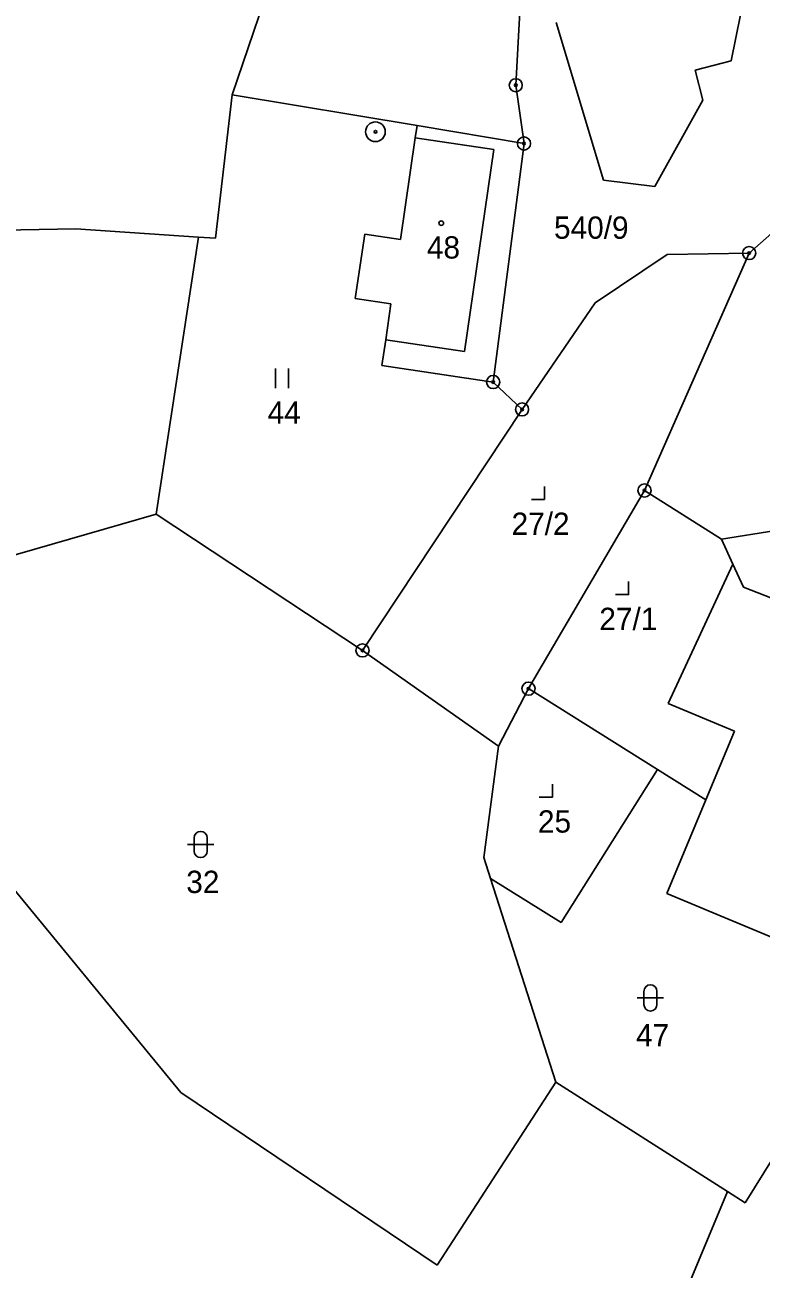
# Model space of a CAD drawing. Extents: x -547623 to -538651, y -1096714 to -1086522.
# Drawn here: x -544911.1 to -544855, y -1094700.8 to -1094605.9 of the extents above; entities that cross this region are included whole.
import ezdxf

# ---------------------------------------------------------------- set-up
doc = ezdxf.new("R2010")
doc.units = 0
for name, color, linetype in [('Vrstva 1', 7, 'Continuous'), ('Vrstva 25', 7, 'Continuous'), ('Vrstva 33', 7, 'Continuous'), ('Vrstva 83', 7, 'Continuous'), ('Vrstva 86', 7, 'Continuous'), ('Vrstva 90', 7, 'Continuous'), ('Vrstva 92', 7, 'Continuous')]:
    doc.layers.add(name, color=color, linetype=linetype)

msp = doc.modelspace()

# ---------------------------------------------------------------- linework, layer by layer
at = {"layer": 'Vrstva 1'}
for points in [[(-544872.96, -1094597.39), (-544873.67, -1094610.48)], [(-544895.29, -1094611.22), (-544891.62, -1094600.35)], [(-544855.78, -1094601.44), (-544857.25, -1094608.63)], [(-544866.97, -1094617.72), (-544870.6, -1094605.69)], [(-544857.25, -1094608.63), (-544859.99, -1094609.34)], [(-544859.99, -1094609.34), (-544859.4, -1094611.63)], [(-544873.67, -1094610.48), (-544873.04, -1094614.92)], [(-544896.57, -1094622.15), (-544895.29, -1094611.22)], [(-544881.2, -1094613.56), (-544895.29, -1094611.22)], [(-544859.4, -1094611.63), (-544863.07, -1094618.21)], [(-544881.2, -1094613.56), (-544881.33, -1094614.48)], [(-544873.04, -1094614.92), (-544881.2, -1094613.56)], [(-544881.33, -1094614.48), (-544882.47, -1094622.24)], [(-544873.04, -1094614.92), (-544875.39, -1094633.12)], [(-544863.07, -1094618.21), (-544866.97, -1094617.72)], [(-544855.87, -1094623.28), (-544851.98, -1094619.85)], [(-544907.23, -1094621.44), (-544925.4, -1094621.77)], [(-544897.87, -1094622.06), (-544907.23, -1094621.44)], [(-544901.09, -1094643.21), (-544897.87, -1094622.06)], [(-544896.57, -1094622.15), (-544897.87, -1094622.06)], [(-544885.19, -1094621.83), (-544885.91, -1094626.75)], [(-544885.19, -1094621.83), (-544882.47, -1094622.24)], [(-544863.85, -1094641.39), (-544855.87, -1094623.28)], [(-544862.12, -1094623.39), (-544855.87, -1094623.28)], [(-544867.61, -1094627.07), (-544862.12, -1094623.39)], [(-544885.91, -1094626.75), (-544883.19, -1094627.15)], [(-544883.19, -1094627.15), (-544883.59, -1094629.89)], [(-544873.19, -1094635.21), (-544867.61, -1094627.07)], [(-544883.59, -1094629.89), (-544883.88, -1094631.85)], [(-544883.88, -1094631.85), (-544875.39, -1094633.12)], [(-544875.39, -1094633.12), (-544873.19, -1094635.21)], [(-544873.19, -1094635.21), (-544885.36, -1094653.59)], [(-544872.7, -1094656.51), (-544863.85, -1094641.39)], [(-544863.85, -1094641.39), (-544857.98, -1094645.11)], [(-544901.09, -1094643.21), (-544928.89, -1094651.22)], [(-544885.36, -1094653.59), (-544901.09, -1094643.21)], [(-544857.98, -1094645.11), (-544853.83, -1094644.44)], [(-544857.98, -1094645.11), (-544857.11, -1094647.02)], [(-544862.05, -1094657.64), (-544857.11, -1094647.02)], [(-544857.11, -1094647.02), (-544856.31, -1094648.77)], [(-544856.31, -1094648.77), (-544836.96, -1094656.32)], [(-544899.21, -1094687.32), (-544928.89, -1094651.22)], [(-544885.36, -1094653.59), (-544874.98, -1094660.91)], [(-544874.98, -1094660.91), (-544872.7, -1094656.51)], [(-544862.87, -1094662.67), (-544872.7, -1094656.51)], [(-544856.98, -1094659.76), (-544862.05, -1094657.64)], [(-544859.17, -1094664.99), (-544856.98, -1094659.76)], [(-544876.1, -1094669.38), (-544874.98, -1094660.91)], [(-544862.87, -1094662.67), (-544870.2, -1094674.36)], [(-544859.17, -1094664.99), (-544862.87, -1094662.67)], [(-544862.15, -1094672.13), (-544859.17, -1094664.99)], [(-544875.59, -1094670.98), (-544876.1, -1094669.38)], [(-544870.2, -1094674.36), (-544875.59, -1094670.98)], [(-544870.61, -1094686.52), (-544875.59, -1094670.98)], [(-544845.75, -1094678.98), (-544862.15, -1094672.13)], [(-544856.17, -1094695.74), (-544845.75, -1094678.98)], [(-544870.61, -1094686.52), (-544879.66, -1094700.5)], [(-544870.61, -1094686.52), (-544857.53, -1094694.87)], [(-544879.66, -1094700.5), (-544899.21, -1094687.32)], [(-544857.53, -1094694.87), (-544878.33, -1094744.88)], [(-544857.53, -1094694.87), (-544856.17, -1094695.74)]]:
    msp.add_lwpolyline(points, dxfattribs=at)
at = {"layer": 'Vrstva 25'}
for p, q in [((-544892, -1094633.6), (-544892, -1094632.1)), ((-544891, -1094633.6), (-544891, -1094632.1)), ((-544898.2, -1094668.9), (-544898.2, -1094667.9)), ((-544897.2, -1094667.9), (-544897.2, -1094668.9)), ((-544898.7, -1094668.4), (-544896.7, -1094668.4)), ((-544864.4, -1094680.1), (-544862.4, -1094680.1)), ((-544863.9, -1094680.6), (-544863.9, -1094679.6)), ((-544862.9, -1094679.6), (-544862.9, -1094680.6))]:
    msp.add_line(p, q, dxfattribs=at)
for points in [[(-544872.48, -1094642.08), (-544871.48, -1094642.08), (-544871.48, -1094641.08)], [(-544866.06, -1094649.34), (-544865.06, -1094649.34), (-544865.06, -1094648.34)], [(-544871.88, -1094664.79), (-544870.88, -1094664.79), (-544870.88, -1094663.79)]]:
    msp.add_lwpolyline(points, dxfattribs=at)
msp.add_circle((-544879.35, -1094621), 0.175, dxfattribs=at)
for centre, start, end in [((-544897.7, -1094667.9), 0, 180), ((-544897.7, -1094668.9), 180, 0), ((-544863.4, -1094679.6), 0, 180), ((-544863.4, -1094680.6), 180, 0)]:
    msp.add_arc(centre, 0.5, start, end, dxfattribs=at)
at = {"layer": 'Vrstva 33'}
for points in [[(-544881.33, -1094614.48), (-544875.33, -1094615.38)], [(-544875.33, -1094615.38), (-544877.59, -1094630.79)], [(-544883.59, -1094629.89), (-544877.59, -1094630.79)]]:
    msp.add_lwpolyline(points, dxfattribs=at)
at = {"layer": 'Vrstva 83'}
for centre, radius in [((-544873.67, -1094610.48), 0.5), ((-544873.67, -1094610.48), 0.1), ((-544884.37, -1094614.03), 0.75), ((-544884.37, -1094614.03), 0.1), ((-544873.04, -1094614.92), 0.5), ((-544873.04, -1094614.92), 0.1), ((-544855.87, -1094623.28), 0.5), ((-544855.87, -1094623.28), 0.1), ((-544875.39, -1094633.12), 0.5), ((-544875.39, -1094633.12), 0.1), ((-544873.19, -1094635.21), 0.5), ((-544873.19, -1094635.21), 0.1), ((-544863.85, -1094641.39), 0.5), ((-544863.85, -1094641.39), 0.1), ((-544885.36, -1094653.59), 0.5), ((-544885.36, -1094653.59), 0.1), ((-544872.7, -1094656.51), 0.5), ((-544872.7, -1094656.51), 0.1)]:
    msp.add_circle(centre, radius, dxfattribs=at)
at = {"layer": 'Vrstva 90'}
for points in [[(-544881.33, -1094614.48), (-544882.47, -1094622.24)], [(-544881.33, -1094614.48), (-544875.33, -1094615.38)], [(-544875.33, -1094615.38), (-544877.59, -1094630.79)], [(-544885.19, -1094621.83), (-544885.91, -1094626.75)], [(-544885.19, -1094621.83), (-544882.47, -1094622.24)], [(-544885.91, -1094626.75), (-544883.19, -1094627.15)], [(-544883.19, -1094627.15), (-544883.59, -1094629.89)], [(-544883.59, -1094629.89), (-544877.59, -1094630.79)]]:
    msp.add_lwpolyline(points, dxfattribs=at)

# ---------------------------------------------------------------- texts
at = {"layer": 'Vrstva 86'}
for s, p in [('540/9', (-544870.754, -1094622.19)), ('44', (-544892.598, -1094636.3)), ('32', (-544898.798, -1094672.1)), ('47', (-544864.498, -1094683.8))]:
    msp.add_text(s, height=1.7, dxfattribs=at).set_placement(p)
at = {"layer": 'Vrstva 92'}
for s, p in [('48', (-544880.448, -1094623.7)), ('27/2', (-544873.99, -1094644.78)), ('27/1', (-544867.297, -1094652.04)), ('25', (-544871.978, -1094667.49))]:
    msp.add_text(s, height=1.7, dxfattribs=at).set_placement(p)

doc.saveas('drawing.dxf')
